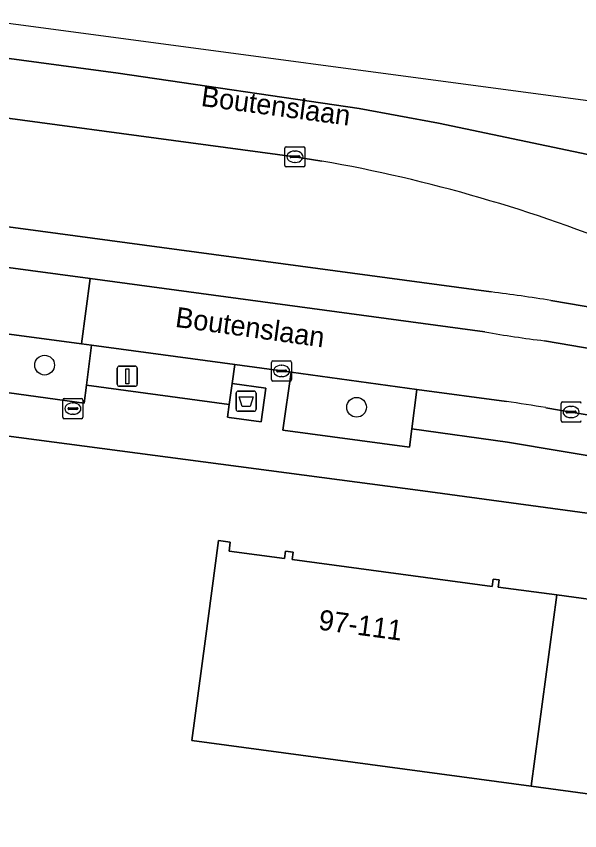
# Model space of a CAD drawing. Extents: x 161258 to 161838, y 380833 to 381727.
# Drawn here: x 161663.85 to 161691.79, y 381632.84 to 381673.22 of the extents above; entities that cross this region are included whole.
import ezdxf

# ---------------------------------------------------------------- set-up
doc = ezdxf.new("R2010")
doc.units = 0
for name, color, linetype in [('IMGEO_Afval_apart_plaats', 7, 'Continuous'), ('IMGEO_Berm_groen', 7, 'Continuous'), ('IMGEO_Boom', 7, 'Continuous'), ('IMGEO_Brandkraan', 7, 'Continuous'), ('IMGEO_Erf', 7, 'Continuous'), ('IMGEO_Groenvoorziening', 7, 'Continuous'), ('IMGEO_Kolk', 7, 'Continuous'), ('IMGEO_Lichtmast', 7, 'Continuous'), ('IMGEO_Openbare_ruimte_label', 7, 'Continuous'), ('IMGEO_Pand', 7, 'Continuous'), ('IMGEO_Pand_nummerreeks', 7, 'Continuous'), ('IMGEO_Parkeervlak_halfverhard', 7, 'Continuous'), ('IMGEO_Parkeervlak_open', 7, 'Continuous'), ('IMGEO_Rijbaan_lokaal_open', 7, 'Continuous'), ('IMGEO_Rijbaan_regionaal_gesloten', 7, 'Continuous'), ('IMGEO_Voetpad_gesloten', 7, 'Continuous'), ('IMGEO_Voetpad_open', 7, 'Continuous')]:
    doc.layers.add(name, color=color, linetype=linetype)

msp = doc.modelspace()

# ---------------------------------------------------------------- linework, layer by layer
at = {"layer": 'IMGEO_Afval_apart_plaats'}
for p, q in [((161674.852, 381654.636), (161675.642, 381654.636)), ((161675.642, 381654.636), (161674.852, 381654.636)), ((161674.752, 381653.736), (161674.752, 381654.536)), ((161674.752, 381654.536), (161674.752, 381653.736)), ((161675.742, 381654.536), (161675.742, 381653.736)), ((161675.742, 381653.736), (161675.742, 381654.536)), ((161675.642, 381653.636), (161674.852, 381653.636)), ((161674.852, 381653.636), (161675.642, 381653.636))]:
    msp.add_line(p, q, dxfattribs=at)
msp.add_lwpolyline([(161674.895, 381654.35), (161675.599, 381654.35), (161675.45, 381653.88), (161675.044, 381653.88), (161674.895, 381654.35)], dxfattribs=at)
for centre, start, end in [((161674.852, 381654.536), 90, 180), ((161674.852, 381654.536), 90, 180), ((161675.642, 381654.536), 0, 90), ((161675.642, 381654.536), 360, 90), ((161674.852, 381653.736), 180, 270), ((161674.852, 381653.736), 180, 270), ((161675.642, 381653.736), 270, 0), ((161675.642, 381653.736), 270, 0)]:
    msp.add_arc(centre, 0.1, start, end, dxfattribs=at)
at = {"layer": 'IMGEO_Berm_groen'}
for points in [[(161419.518, 381699.804), (161598.175, 381675.897), (161597.877, 381673.07), (161595.231, 381672.953), (161593.354, 381672.734), (161591.581, 381672.404), (161665.053, 381662.56), (161687.397, 381659.556)], [(161679.007, 381666.04), (161677.666, 381666.255), (161657.266, 381668.988), (161618.127, 381674.239), (161615.451, 381674.598), (161596.053, 381677.191), (161575.643, 381679.932), (161555.208, 381682.652), (161534.802, 381685.416)], [(161690.364, 381659.132), (161702.211, 381657.106)]]:
    msp.add_lwpolyline(points, dxfattribs=at)
for centre, radius, start, end in [((161666.124, 381592.694), 74.469, 67.63445, 80.03744), ((161668.394, 381515.989), 144.819, 81.27429, 82.4601)]:
    msp.add_arc(centre, radius, start, end, dxfattribs=at)
at = {"layer": 'IMGEO_Boom'}
for centre in [(161665.253, 381655.923), (161680.724, 381653.834)]:
    msp.add_circle(centre, 0.489, dxfattribs=at)
at = {"layer": 'IMGEO_Brandkraan'}
for p, q in [((161666.23, 381654.269), (161667.082, 381654.269)), ((161666.155, 381653.343), (161666.155, 381654.195)), ((161666.457, 381653.812), (161666.855, 381653.812)), ((161666.643, 381654.049), (161666.668, 381654.049)), ((161667.156, 381654.195), (161667.156, 381653.343)), ((161666.414, 381653.763), (161666.414, 381653.775)), ((161666.852, 381653.726), (161666.454, 381653.726)), ((161666.666, 381653.489), (161666.641, 381653.489)), ((161666.898, 381653.775), (161666.898, 381653.763)), ((161667.082, 381653.269), (161666.23, 381653.269))]:
    msp.add_line(p, q, dxfattribs=at)
for points in [[(161666.23, 381654.269), (161667.082, 381654.269)], [(161666.155, 381653.343), (161666.155, 381654.195)], [(161667.156, 381654.195), (161667.156, 381653.343)], [(161667.082, 381653.269), (161666.23, 381653.269)]]:
    msp.add_lwpolyline(points, dxfattribs=at)
for centre, radius, start, end in [((161666.232, 381654.193), 0.0765, 91.552, 178.448), ((161666.232, 381654.193), 0.0765, 91.552, 178.448), ((161667.08, 381654.193), 0.0765, 1.552, 88.448), ((161667.08, 381654.193), 0.0765, 1.552, 88.448), ((161666.454, 381653.772), 0.0403, 85.8775, 175.7526), ((161666.859, 381653.774), 0.0386, 1.7309, 96.639), ((161666.451, 381653.762), 0.0366, 178.938, 274.7102), ((161666.855, 381653.769), 0.043, 264.8664, 352.4533), ((161666.232, 381653.345), 0.0765, 181.552, 268.448), ((161666.232, 381653.345), 0.0765, 181.552, 268.448), ((161667.08, 381653.345), 0.0765, 271.552, 358.448), ((161667.08, 381653.345), 0.0765, 271.552, 358.448)]:
    msp.add_arc(centre, radius, start, end, dxfattribs=at)
for centre, major_axis, ratio, start_param, end_param in [((161666.642, 381653.769), (-0.387, 0.002), 0.722429, 4.712389, 7.853982), ((161666.667, 381653.769), (-0.39, 0.002), 0.717154, 1.570796, 4.712389)]:
    msp.add_ellipse(centre, major_axis=major_axis, ratio=ratio, start_param=start_param, end_param=end_param, dxfattribs=at)
at = {"layer": 'IMGEO_Erf'}
for points in [[(161744.895, 381638.467), (161745.302, 381641.497), (161740.472, 381642.131), (161716.743, 381645.239), (161684.01, 381649.696), (161663.105, 381652.447), (161611.247, 381659.449), (161599.202, 381661.023)], [(161705.72, 381632.842), (161689.376, 381635.044), (161672.547, 381637.31), (161673.211, 381642.236), (161673.883, 381647.225), (161674.458, 381647.147), (161674.399, 381646.707), (161677.147, 381646.337), (161677.197, 381646.707), (161677.574, 381646.656), (161677.524, 381646.282), (161687.447, 381644.945), (161687.498, 381645.32), (161687.801, 381645.279), (161687.752, 381644.918), (161690.653, 381644.528), (161693.554, 381644.137)]]:
    msp.add_lwpolyline(points, dxfattribs=at)
at = {"layer": 'IMGEO_Groenvoorziening'}
for points in [[(161667.573, 381656.908), (161667.085, 381656.974), (161662.493, 381657.593), (161661.981, 381657.663), (161661.692, 381655.679), (161661.566, 381654.809), (161667.214, 381654.038), (161667.325, 381654.926)], [(161683.714, 381654.721), (161677.476, 381655.571), (161677.074, 381652.701), (161683.342, 381651.854), (161683.461, 381652.77)]]:
    msp.add_lwpolyline(points, close=True, dxfattribs=at)
at = {"layer": 'IMGEO_Kolk'}
for p, q in [((161677.24, 381666.754), (161678.092, 381666.754)), ((161677.165, 381665.828), (161677.165, 381666.68)), ((161677.653, 381666.534), (161677.678, 381666.534)), ((161678.166, 381666.68), (161678.166, 381665.828)), ((161677.424, 381666.248), (161677.424, 381666.26)), ((161677.862, 381666.211), (161677.464, 381666.211)), ((161677.467, 381666.297), (161677.865, 381666.297)), ((161677.676, 381665.974), (161677.651, 381665.974)), ((161677.908, 381666.26), (161677.908, 381666.248)), ((161678.092, 381665.754), (161677.24, 381665.754)), ((161676.502, 381655.209), (161676.502, 381656.061)), ((161676.577, 381656.135), (161677.429, 381656.135)), ((161676.99, 381655.915), (161677.015, 381655.915)), ((161677.503, 381656.061), (161677.503, 381655.209)), ((161676.761, 381655.629), (161676.761, 381655.641)), ((161677.199, 381655.592), (161676.801, 381655.592)), ((161676.804, 381655.678), (161677.202, 381655.678)), ((161677.245, 381655.641), (161677.245, 381655.629)), ((161677.429, 381655.135), (161676.577, 381655.135)), ((161677.013, 381655.355), (161676.988, 381655.355)), ((161690.863, 381653.174), (161690.863, 381654.026)), ((161690.938, 381654.1), (161691.79, 381654.1)), ((161691.351, 381653.88), (161691.376, 381653.88)), ((161691.122, 381653.594), (161691.122, 381653.606)), ((161691.56, 381653.557), (161691.162, 381653.557)), ((161691.165, 381653.643), (161691.563, 381653.643)), ((161691.606, 381653.606), (161691.606, 381653.594)), ((161691.79, 381653.1), (161690.938, 381653.1)), ((161691.374, 381653.32), (161691.349, 381653.32))]:
    msp.add_line(p, q, dxfattribs=at)
for points in [[(161677.24, 381666.754), (161678.092, 381666.754)], [(161677.165, 381665.828), (161677.165, 381666.68)], [(161678.166, 381666.68), (161678.166, 381665.828)], [(161678.092, 381665.754), (161677.24, 381665.754)], [(161676.502, 381655.209), (161676.502, 381656.061)], [(161676.577, 381656.135), (161677.429, 381656.135)], [(161677.503, 381656.061), (161677.503, 381655.209)], [(161677.429, 381655.135), (161676.577, 381655.135)], [(161690.863, 381653.174), (161690.863, 381654.026)], [(161690.938, 381654.1), (161691.79, 381654.1)], [(161691.79, 381653.1), (161690.938, 381653.1)]]:
    msp.add_lwpolyline(points, dxfattribs=at)
for centre, radius, start, end in [((161677.242, 381666.678), 0.0765, 91.552, 178.448), ((161677.242, 381666.678), 0.0765, 91.552, 178.448), ((161678.09, 381666.678), 0.0765, 1.552, 88.448), ((161678.09, 381666.678), 0.0765, 1.552, 88.448), ((161677.464, 381666.257), 0.0403, 85.8775, 175.7526), ((161677.461, 381666.247), 0.0366, 178.938, 274.7102), ((161677.865, 381666.254), 0.043, 264.8664, 352.4533), ((161677.869, 381666.259), 0.0386, 1.7309, 96.639), ((161677.242, 381665.83), 0.0765, 181.552, 268.448), ((161677.242, 381665.83), 0.0765, 181.552, 268.448), ((161678.09, 381665.83), 0.0765, 271.552, 358.448), ((161678.09, 381665.83), 0.0765, 271.552, 358.448), ((161676.579, 381656.059), 0.0765, 91.552, 178.448), ((161676.579, 381656.059), 0.0765, 91.552, 178.448), ((161677.427, 381656.059), 0.0765, 1.552, 88.448), ((161677.427, 381656.059), 0.0765, 1.552, 88.448), ((161676.801, 381655.638), 0.0403, 85.8775, 175.7526), ((161676.798, 381655.628), 0.0366, 178.938, 274.7102), ((161677.202, 381655.635), 0.043, 264.8664, 352.4533), ((161677.206, 381655.64), 0.0386, 1.7309, 96.639), ((161676.579, 381655.211), 0.0765, 181.552, 268.448), ((161676.579, 381655.211), 0.0765, 181.552, 268.448), ((161677.427, 381655.211), 0.0765, 271.552, 358.448), ((161677.427, 381655.211), 0.0765, 271.552, 358.448), ((161690.94, 381654.024), 0.0765, 91.552, 178.448), ((161690.94, 381654.024), 0.0765, 91.552, 178.448), ((161691.788, 381654.024), 0.0765, 1.552, 88.448), ((161691.788, 381654.024), 0.0765, 1.552, 88.448), ((161691.162, 381653.603), 0.0403, 85.8775, 175.7526), ((161691.159, 381653.593), 0.0366, 178.938, 274.7102), ((161691.563, 381653.6), 0.043, 264.8664, 352.4533), ((161691.567, 381653.605), 0.0386, 1.7309, 96.639), ((161690.94, 381653.176), 0.0765, 181.552, 268.448), ((161690.94, 381653.176), 0.0765, 181.552, 268.448), ((161691.788, 381653.176), 0.0765, 271.552, 358.448), ((161691.788, 381653.176), 0.0765, 271.552, 358.448)]:
    msp.add_arc(centre, radius, start, end, dxfattribs=at)
for centre, major_axis, ratio, start_param, end_param in [((161677.652, 381666.254), (-0.387, 0.002), 0.722429, 4.712389, 7.853982), ((161677.677, 381666.254), (-0.39, 0.002), 0.717154, 1.570796, 4.712389), ((161676.989, 381655.635), (-0.387, 0.002), 0.722429, 4.712389, 7.853982), ((161677.014, 381655.635), (-0.39, 0.002), 0.717154, 1.570796, 4.712389), ((161691.35, 381653.6), (-0.387, 0.002), 0.722429, 4.712389, 7.853982), ((161691.375, 381653.6), (-0.39, 0.002), 0.717154, 1.570796, 4.712389)]:
    msp.add_ellipse(centre, major_axis=major_axis, ratio=ratio, start_param=start_param, end_param=end_param, dxfattribs=at)
at = {"layer": 'IMGEO_Lichtmast'}
for p, q in [((161668.955, 381655.873), (161669.745, 381655.873)), ((161669.745, 381655.873), (161668.955, 381655.873)), ((161668.855, 381654.973), (161668.855, 381655.773)), ((161668.855, 381655.773), (161668.855, 381654.973)), ((161669.845, 381655.773), (161669.845, 381654.973)), ((161669.845, 381654.973), (161669.845, 381655.773)), ((161669.745, 381654.873), (161668.955, 381654.873)), ((161668.955, 381654.873), (161669.745, 381654.873))]:
    msp.add_line(p, q, dxfattribs=at)
msp.add_lwpolyline([(161669.275, 381655.748), (161669.425, 381655.748), (161669.425, 381654.998), (161669.275, 381654.998), (161669.275, 381655.748)], dxfattribs=at)
for centre, start, end in [((161668.955, 381655.773), 90, 180), ((161668.955, 381655.773), 90, 180), ((161669.745, 381655.773), 0, 90), ((161669.745, 381655.773), 360, 90), ((161668.955, 381654.973), 180, 270), ((161668.955, 381654.973), 180, 270), ((161669.745, 381654.973), 270, 0), ((161669.745, 381654.973), 270, 0)]:
    msp.add_arc(centre, 0.1, start, end, dxfattribs=at)
at = {"layer": 'IMGEO_Pand'}
for points in [[(161689.376, 381635.044), (161690.653, 381644.528), (161687.752, 381644.918), (161687.801, 381645.279), (161687.498, 381645.32), (161687.447, 381644.945), (161677.524, 381646.282), (161677.574, 381646.656), (161677.197, 381646.707), (161677.147, 381646.337), (161674.399, 381646.707), (161674.458, 381647.147), (161673.883, 381647.225), (161673.211, 381642.236), (161672.547, 381637.31)], [(161689.376, 381635.044), (161705.72, 381632.842), (161706.989, 381642.27), (161704.104, 381642.658), (161704.157, 381643.055), (161703.82, 381643.1), (161703.771, 381642.732), (161693.874, 381644.065), (161693.926, 381644.446), (161693.602, 381644.489), (161693.554, 381644.137), (161690.653, 381644.528)]]:
    msp.add_lwpolyline(points, close=True, dxfattribs=at)
at = {"layer": 'IMGEO_Parkeervlak_halfverhard'}
for points in [[(161591.581, 381672.404), (161591.138, 381672.463), (161591.126, 381672.369), (161590.884, 381670.486), (161662.932, 381660.822), (161667.513, 381660.211), (161687.091, 381657.568)], [(161687.397, 381659.556), (161665.053, 381662.56), (161591.581, 381672.404)], [(161702.211, 381657.106), (161690.364, 381659.132)], [(161690.043, 381657.133), (161701.851, 381655.11)]]:
    msp.add_lwpolyline(points, dxfattribs=at)
for centre, radius, start, end in [((161668.394, 381515.989), 144.819, 81.27429, 82.4601), ((161696.347, 381710.147), 53.388, 260.016, 263.2187)]:
    msp.add_arc(centre, radius, start, end, dxfattribs=at)
at = {"layer": 'IMGEO_Parkeervlak_open'}
msp.add_lwpolyline([(161674.685, 381655.948), (161667.573, 381656.908), (161667.325, 381654.926), (161674.413, 381653.98), (161674.556, 381655.014)], close=True, dxfattribs=at)
for points in [[(161683.714, 381654.721), (161683.461, 381652.77), (161688.212, 381652.107), (161701.316, 381649.903), (161701.559, 381651.889), (161700.442, 381652.083), (161691.364, 381653.6), (161690.111, 381653.815)], [(161688.152, 381654.117), (161683.714, 381654.721)]]:
    msp.add_lwpolyline(points, dxfattribs=at)
msp.add_arc((161680.11, 381595.444), 59.222, 80.27738, 82.19514, dxfattribs=at)
at = {"layer": 'IMGEO_Rijbaan_lokaal_open'}
msp.add_lwpolyline([(161667.513, 381660.211), (161662.932, 381660.822), (161662.493, 381657.593), (161667.085, 381656.974)], close=True, dxfattribs=at)
for points in [[(161667.513, 381660.211), (161667.085, 381656.974), (161667.573, 381656.908), (161674.685, 381655.948), (161677.003, 381655.635), (161677.476, 381655.571), (161683.714, 381654.721), (161688.152, 381654.117)], [(161687.091, 381657.568), (161667.513, 381660.211)], [(161701.851, 381655.11), (161690.043, 381657.133)], [(161690.111, 381653.815), (161691.364, 381653.6), (161700.442, 381652.083), (161701.559, 381651.889), (161703.394, 381651.569), (161707.291, 381651.084), (161708.581, 381650.923), (161719.195, 381649.505), (161723.091, 381648.984), (161723.895, 381648.877), (161734.952, 381647.415), (161738.052, 381647.005), (161742.805, 381646.376), (161743.167, 381649.597), (161707.129, 381654.372), (161704.858, 381654.679)]]:
    msp.add_lwpolyline(points, dxfattribs=at)
for centre, radius, start, end in [((161696.347, 381710.147), 53.388, 260.016, 263.2187), ((161680.11, 381595.444), 59.222, 80.27738, 82.19514)]:
    msp.add_arc(centre, radius, start, end, dxfattribs=at)
at = {"layer": 'IMGEO_Rijbaan_regionaal_gesloten'}
for points in [[(161736.137, 381662.69), (161719.327, 381665.313), (161716.253, 381665.701), (161712.371, 381666.274), (161708.386, 381666.804), (161704.351, 381667.34), (161702.189, 381667.689), (161690.967, 381669.187), (161665.691, 381672.562), (161583.995, 381683.424), (161565.314, 381685.907), (161412.782, 381706.187)], [(161412.591, 381704.741), (161412.495, 381704.012), (161412.199, 381701.786), (161413.286, 381701.641), (161433.673, 381698.93), (161474.493, 381693.446), (161493.724, 381690.885), (161500, 381690.051), (161514.402, 381688.138), (161534.802, 381685.416), (161555.208, 381682.652), (161575.643, 381679.932), (161596.053, 381677.191), (161615.451, 381674.598), (161618.127, 381674.239), (161657.266, 381668.988), (161677.666, 381666.255), (161679.007, 381666.04)], [(161723.875, 381661.551), (161719.934, 381662.085), (161715.913, 381662.59), (161711.965, 381663.118), (161707.95, 381663.655), (161704.447, 381664.184), (161700.839, 381664.728), (161696.656, 381665.513), (161692.816, 381666.233), (161688.805, 381667.074), (161684.795, 381667.916), (161680.859, 381668.646), (161668.901, 381670.395), (161656.473, 381672.064), (161640.688, 381674.185), (161624.53, 381676.356), (161612.423, 381677.982), (161592.223, 381680.696), (161572.343, 381683.367), (161560.228, 381684.995), (161544.014, 381687.173)], [(161544.014, 381687.173), (161560.228, 381684.995), (161572.343, 381683.367), (161592.223, 381680.696), (161612.423, 381677.982), (161624.53, 381676.356), (161640.688, 381674.185), (161656.473, 381672.064), (161668.901, 381670.395), (161680.859, 381668.646), (161684.795, 381667.916), (161688.805, 381667.074), (161692.816, 381666.233), (161696.656, 381665.513), (161700.839, 381664.728), (161704.447, 381664.184), (161707.95, 381663.655), (161711.965, 381663.118), (161715.913, 381662.59), (161719.934, 381662.085), (161723.875, 381661.551)]]:
    msp.add_lwpolyline(points, dxfattribs=at)
msp.add_arc((161666.124, 381592.694), 74.469, 67.63445, 80.03744, dxfattribs=at)
at = {"layer": 'IMGEO_Voetpad_gesloten'}
msp.add_lwpolyline([(161674.556, 381655.014), (161674.413, 381653.98), (161674.324, 381653.34), (161674.412, 381653.328), (161675.99, 381653.112), (161676.219, 381654.786)], close=True, dxfattribs=at)
at = {"layer": 'IMGEO_Voetpad_open'}
for points in [[(161599.202, 381661.023), (161611.247, 381659.449), (161663.105, 381652.447), (161684.01, 381649.696), (161716.743, 381645.239), (161740.472, 381642.131), (161745.302, 381641.497), (161747.796, 381641.17), (161747.999, 381642.867)], [(161683.461, 381652.77), (161683.342, 381651.854), (161677.074, 381652.701), (161677.476, 381655.571), (161677.003, 381655.635), (161674.685, 381655.948), (161674.556, 381655.014), (161676.219, 381654.786), (161675.99, 381653.112), (161674.412, 381653.328), (161674.324, 381653.34), (161674.413, 381653.98), (161667.325, 381654.926), (161667.214, 381654.038), (161661.566, 381654.809)], [(161745.165, 381646.064), (161744.037, 381646.213), (161743.759, 381644.23), (161742.226, 381644.447), (161737.79, 381645.057), (161737.724, 381644.566), (161734.62, 381645.002), (161734.683, 381645.463), (161722.845, 381647.001), (161722.791, 381646.567), (161718.897, 381647.059), (161718.952, 381647.508), (161707.027, 381649.08), (161706.977, 381648.699), (161701.262, 381649.458), (161701.316, 381649.903), (161688.212, 381652.107), (161683.461, 381652.77)]]:
    msp.add_lwpolyline(points, dxfattribs=at)

# ---------------------------------------------------------------- texts
at = {"layer": 'IMGEO_Openbare_ruimte_label'}
for rotation, p in [(352.4129, (161672.975, 381668.777)), (352.0644, (161671.695, 381657.826))]:
    msp.add_text('Boutenslaan', height=1, rotation=rotation, dxfattribs=at).set_placement(p)
at = {"layer": 'IMGEO_Pand_nummerreeks'}
msp.add_text('97-111', height=1, rotation=352.295, dxfattribs=at).set_placement((161678.799, 381642.82))

doc.saveas('drawing.dxf')
